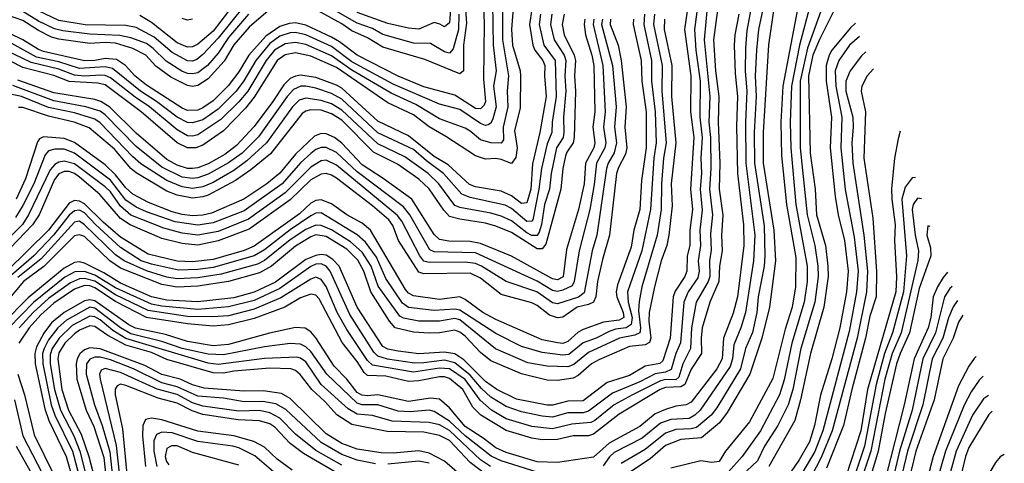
# Model space of a CAD drawing. Header units: inches. Extents: x 990535 to 1117859, y 769386 to 892122.
# Tile 950 of 1056: x 1071417 to 1075248, y 872563 to 874289. Entities that reach past the tile are written whole.
import ezdxf

# ---------------------------------------------------------------- set-up
doc = ezdxf.new("R2010")
doc.units = ezdxf.units.IN
doc.header["$MEASUREMENT"] = 0
doc.layers.add('B0877', color=7, linetype='Continuous')

msp = doc.modelspace()

# ---------------------------------------------------------------- linework, layer by layer
at = {"layer": 'B0877', "color": 5}
for points, elevation in [([(1074156.8, 874510), (1074117, 874210), (1074124.7, 874090), (1074137.7, 873990), (1074134, 873890), (1074141.4, 873730), (1074138.4, 873630), (1074152.3, 873527.7), (1074147.1, 873450), (1074150.2, 873390), (1074140.3, 873330), (1074136.9, 873270), (1074102.1, 873190), (1074072.8, 873090), (1074068.3, 873050), (1074069.8, 872990), (1074030, 872929.2), (1074004.9, 872870), (1073990, 872859.9), (1073930, 872858.5), (1073908.4, 872850), (1073750, 872754.6), (1073650, 872676.9), (1073630, 872669.7), (1073570, 872669.4), (1073510, 872655.1), (1073450, 872655), (1073410, 872660.6), (1073310, 872691.1), (1073210.7, 872750.7), (1073180.8, 872780.8), (1073141.2, 872850), (1073090, 872893.2), (1073070, 872899.8), (1073050, 872899.5), (1072970, 872884.1), (1072930, 872881.6), (1072841.8, 872901.8), (1072770, 872904.7), (1072756.8, 872916.8), (1072730, 872958.9), (1072672.4, 873032.4), (1072582.5, 873202.5), (1072570, 873217.1), (1072550, 873221.5), (1072510, 873207.3), (1072449.2, 873170.8), (1072330, 873126.3), (1072230, 873101.2), (1072170, 873096.8), (1072070, 873105.7), (1071910, 873130.3), (1071790, 873191.8), (1071710, 873245.7), (1071690, 873253.2), (1071670, 873254.5), (1071630, 873239.9), (1071550, 873185.4), (1071499.4, 873140.6), (1071454, 873090), (1071414.5, 873030)], 5380), ([(1074036.4, 874476.4), (1074003.2, 874250), (1074027.9, 874070), (1074027.6, 873930), (1074039.5, 873830), (1074027, 873630), (1074034.8, 873550), (1074024, 873470), (1074024, 873410), (1074013.5, 873370), (1074012.4, 873310), (1074005.1, 873290), (1073967.9, 873232.1), (1073959.6, 873210), (1073947.8, 873050), (1073918.9, 872961.1), (1073908.1, 872951.9), (1073850, 872940.6), (1073790, 872905.1), (1073702.7, 872877.3), (1073610, 872806.2), (1073550, 872804.7), (1073490, 872788.6), (1073470, 872788.8), (1073350, 872812.9), (1073273.9, 872850), (1073230, 872881.1), (1073145.6, 872965.6), (1073110, 872989.2), (1073070, 872995.5), (1072970, 872989.4), (1072890, 872999.3), (1072850, 873007.2), (1072830, 873017.1), (1072730.8, 873170), (1072659.7, 873330), (1072635.9, 873355.9), (1072610, 873372.1), (1072590, 873375.3), (1072570, 873371.8), (1072530, 873355.3), (1072412.2, 873267.8), (1072330, 873229.2), (1072250, 873207.2), (1072110, 873190.6), (1071990, 873197.8), (1071930, 873210.7), (1071810, 873263.9), (1071744.2, 873304.2), (1071670, 873341.8), (1071650, 873346.7), (1071630, 873344.1), (1071590, 873322.5), (1071450, 873207.1), (1071350, 873105.9)], 5320), ([(1073142.6, 874450), (1073155.6, 874275.6), (1073143.3, 874190), (1073143.3, 874090), (1073130, 874077.9), (1072993.8, 874133.8), (1072830, 874181.2), (1072770, 874218.1), (1072710, 874244.7), (1072670, 874272.1), (1072550, 874338.9)], 4880), ([(1073125.7, 874310), (1073123.8, 874250), (1073104.2, 874175.8), (1073090, 874158.7), (1073070, 874163.6), (1073016, 874196), (1072950, 874197.1), (1072830, 874230.7), (1072790, 874254), (1072730, 874275.4), (1072510, 874401.7)], 4860), ([(1074618.9, 874391.4), (1074528.3, 874211.7), (1074503.5, 874150), (1074486.1, 874070), (1074492.1, 873770), (1074512.2, 873630), (1074517.6, 873530), (1074552.2, 873410), (1074561.5, 873330), (1074562.2, 873290), (1074545.7, 873170), (1074494.2, 872990), (1074455.5, 872810), (1074432.5, 872730), (1074332, 872550)], 5580), ([(1073220, 874370), (1073224.5, 874275.5), (1073222.2, 874057.8), (1073229, 873971), (1073224, 873956), (1073210, 873941.3), (1073190, 873943.2), (1073110, 873994.8), (1072990, 874027.6), (1072890, 874068.5), (1072730, 874150), (1072661.9, 874201.9), (1072630, 874220.9), (1072530, 874266.7), (1072490, 874276.1), (1072465.6, 874274.4), (1072430, 874261.7), (1072375.5, 874224.5), (1072309.4, 874150.6), (1072270, 874086.2), (1072228.7, 874031.3), (1072170, 873973.3), (1072130, 873945.4), (1072110, 873937), (1072070, 873935.1), (1072050, 873943.9), (1071910, 874034.2), (1071865.7, 874070), (1071829, 874110), (1071793.3, 874133.3), (1071750, 874138.1), (1071710, 874130.1), (1071669.1, 874129.1), (1071510, 874164.3), (1071490, 874172.5), (1071430, 874210.6), (1071330, 874258.6)], 4920), ([(1072430, 874361.9), (1072310, 874260.1), (1072250, 874190.2), (1072213.1, 874126.9), (1072150, 874058.5), (1072110, 874032.5), (1072090, 874029.2), (1072070, 874032.3), (1072005.3, 874065.3), (1071947.3, 874107.3), (1071907.5, 874150), (1071857.1, 874177.1), (1071790, 874196.9), (1071750, 874200), (1071690, 874196.6), (1071570, 874213.3), (1071541.1, 874221.1), (1071490, 874246.5), (1071430, 874285.1), (1071370, 874306.4)], 4880), ([(1074058, 874370), (1074042.9, 874250), (1074047.3, 874170), (1074064.4, 874050), (1074063.1, 873910), (1074072.3, 873830), (1074067.7, 873750), (1074069.9, 873690), (1074064.3, 873630), (1074072.3, 873547.7), (1074063.6, 873470), (1074065.7, 873410), (1074057.4, 873350), (1074060.9, 873310), (1074055, 873285), (1074018.1, 873230), (1074001.4, 873190), (1073987.9, 873032.1), (1073969.9, 872990.1), (1073952.2, 872927.8), (1073930, 872917.4), (1073888.9, 872911.1), (1073830, 872880.4), (1073723.6, 872836.4), (1073630, 872765.3), (1073610, 872759.1), (1073550, 872759.9), (1073490, 872743.1), (1073450, 872746.5), (1073370, 872762.8), (1073310, 872783.5), (1073250, 872820.9), (1073213.5, 872853.5), (1073170, 872906), (1073110, 872953.9), (1073070, 872963.9), (1072990, 872953.3), (1072952.7, 872952.7), (1072848.7, 872968.7), (1072810, 872980.2), (1072794.9, 872994.9), (1072701.6, 873141.6), (1072625.6, 873310), (1072610, 873329.9), (1072590, 873338.4), (1072570, 873337.4), (1072550, 873329.1), (1072430, 873242.9), (1072330, 873196.6), (1072230, 873171.6), (1072110, 873161.7), (1071970, 873174.1), (1071930, 873181.9), (1071790, 873245.9), (1071710, 873295.4), (1071670, 873309.4), (1071632, 873308), (1071592.8, 873287.2), (1071471, 873189), (1071374.7, 873090)], 5340), ([(1072259.8, 874360.2), (1072170, 874243.9), (1072110, 874193.8), (1072090, 874183), (1072070, 874181.3), (1072030, 874198.2), (1071930, 874278.3), (1071885.3, 874305.3)], 4820), ([(1074550.9, 874370), (1074481.7, 874178.3), (1074453.1, 874050), (1074453.2, 873790), (1074480.9, 873530), (1074510.7, 873410), (1074522.8, 873330), (1074523.2, 873290), (1074510.4, 873190), (1074456.5, 873010), (1074425.3, 872850), (1074407.5, 872790), (1074367.1, 872710), (1074315.2, 872630), (1074287.3, 872572.7), (1074204.5, 872495.5)], 5560), ([(1073256.8, 874350), (1073259.1, 874190), (1073270.8, 874090), (1073261, 874030), (1073271.2, 873950), (1073257.4, 873902.6), (1073250, 873885.8), (1073240.1, 873879.9), (1073230, 873876.4), (1073210, 873884.9), (1073130, 873939.9), (1073050, 873959.8), (1072870, 874037.5), (1072710, 874124.2), (1072630, 874184.5), (1072530, 874230.3), (1072490, 874238.7), (1072470, 874237.5), (1072430, 874224.6), (1072390, 874196.5), (1072336.4, 874130), (1072289.2, 874050.8), (1072259.2, 874010), (1072190, 873941.2), (1072130, 873899.4), (1072090, 873887.2), (1072070, 873888.7), (1072030, 873909), (1071950, 873970.9), (1071887.8, 874010), (1071778.4, 874098.4), (1071750, 874104.8), (1071650, 874098.6), (1071570, 874124.3), (1071483.2, 874143.2), (1071286.7, 874250)], 4940), ([(1073337.9, 874350), (1073330.7, 874250), (1073334.3, 874190), (1073364.2, 874090), (1073365.9, 874070), (1073363.8, 873943.8), (1073342.2, 873857.8), (1073353, 873790), (1073348, 873752), (1073330, 873729.5), (1073290, 873744.8), (1073270, 873748.5), (1073230, 873746.7), (1073190, 873759.6), (1073074.8, 873834.8), (1073010, 873871.3), (1072950, 873918.8), (1072850, 873965.8), (1072650, 874103.2), (1072550, 874146.1), (1072490, 874159.2), (1072450, 874152.4), (1072419.3, 874130), (1072330, 873986.8), (1072295.4, 873944.6), (1072210, 873856.3), (1072130, 873800.7), (1072102, 873790), (1072070, 873789.7), (1072030, 873809.2), (1071890.2, 873930.2), (1071750, 874035.4), (1071721.7, 874041.7), (1071610, 874048), (1071550, 874070.9), (1071430, 874102.8), (1071335.1, 874150)], 4980), ([(1073296.2, 874350), (1073295.1, 874210), (1073318.5, 874070), (1073313.2, 874010), (1073316, 873950), (1073297.6, 873870), (1073298.9, 873821.1), (1073290, 873808.1), (1073249.7, 873809.7), (1073210, 873820.7), (1073170, 873855.4), (1073150, 873866.7), (1073050, 873902.5), (1072958.3, 873958.3), (1072862.2, 874002.2), (1072710, 874091.8), (1072630, 874147.7), (1072530, 874191.9), (1072490, 874200.2), (1072450, 874194.8), (1072408.1, 874170), (1072376.6, 874130), (1072304.3, 874010), (1072270.5, 873969.5), (1072200.1, 873899.9), (1072110, 873840.3), (1072090, 873835.1), (1072070, 873836.9), (1072030, 873860.1), (1071922.7, 873950), (1071866.6, 873986.6), (1071770, 874062.7), (1071750, 874071.2), (1071732.6, 874072.6), (1071670, 874069.3), (1071630, 874072.2), (1071570, 874095.9), (1071461.6, 874121.6), (1071362.5, 874170)], 4960), ([(1073409.3, 874330), (1073401.1, 874270), (1073413.4, 874190), (1073421.2, 874170), (1073452.8, 874130), (1073460.8, 874110), (1073458.5, 874070), (1073465.6, 873990), (1073440.5, 873850), (1073412.7, 873727.3), (1073406, 873630), (1073390, 873576.3), (1073370, 873573.2), (1073330, 873603.6), (1073290, 873621.8), (1073190, 873639.1), (1073167.1, 873647.1), (1073083.7, 873723.7), (1073030, 873756.6), (1072930, 873837.1), (1072810, 873893.7), (1072670, 874021.8), (1072650, 874033.9), (1072570, 874063.6), (1072510, 874072.5), (1072490, 874069.3), (1072470, 874059.5), (1072445.1, 874034.9), (1072402.7, 873970), (1072330, 873873), (1072261.2, 873798.8), (1072215.8, 873764.2), (1072150, 873728.2), (1072110, 873712.4), (1072090, 873709.4), (1072070, 873710.2), (1072030, 873722.1), (1071990, 873745.2), (1071870, 873847.2), (1071768.1, 873948.1), (1071733.4, 873970), (1071710, 873977.6), (1071550, 874004.1), (1071410, 874054)], 5020), ([(1074093.2, 874350), (1074080.1, 874210), (1074101.8, 873990), (1074098.1, 873890), (1074104.4, 873830), (1074106.2, 873710), (1074100.9, 873630), (1074112.7, 873530), (1074105, 873455), (1074107.5, 873392.5), (1074100.5, 873350), (1074102, 873290), (1074095.1, 873270), (1074049.6, 873190), (1074030.4, 873090), (1074027.5, 873010), (1073997.4, 872950), (1073981.9, 872898.1), (1073970, 872887.5), (1073930, 872888.9), (1073910, 872884), (1073801.1, 872830), (1073730, 872790.2), (1073655.4, 872730), (1073638.7, 872721.3), (1073565.2, 872714.8), (1073490, 872697.6), (1073410, 872705.9), (1073310, 872735.9), (1073252.3, 872770), (1073208.1, 872808.1), (1073150, 872888.7), (1073090, 872930), (1073050, 872933.7), (1072950, 872917.3), (1072790, 872944.2), (1072770, 872963.2), (1072690, 873083), (1072653, 873150), (1072610, 873251.1), (1072590, 873277.5), (1072570, 873286.5), (1072550, 873279.9), (1072433.8, 873206.2), (1072330, 873162), (1072230, 873137.2), (1072167.5, 873132.5), (1072070, 873134.7), (1071917.2, 873157.2), (1071790, 873218.1), (1071710, 873271.2), (1071670, 873282.3), (1071650, 873281.1), (1071614.4, 873265.6), (1071530, 873203.8), (1071470, 873150), (1071415.4, 873090)], 5360), ([(1072307.6, 874310), (1072230, 874219.2), (1072190, 874158.6), (1072147.4, 874110), (1072110, 874082.4), (1072090, 874077.4), (1072070, 874079.5), (1072048.3, 874088.3), (1071987.3, 874127.3), (1071937, 874177), (1071910, 874195.6), (1071850, 874218), (1071807.2, 874227.2), (1071690, 874232.1), (1071584.7, 874244.7), (1071552.8, 874252.8), (1071490, 874283.5), (1071430, 874321)], 4860), ([(1072290, 874343.1), (1072190, 874216.6), (1072130, 874152.7), (1072106.6, 874133.4), (1072090, 874127.1), (1072070, 874128.2), (1072010, 874161.2), (1071940.6, 874220.6), (1071870, 874258.2), (1071830, 874265.6), (1071671.5, 874268.5), (1071570, 874285.1), (1071490, 874323.2)], 4840), ([(1073093.8, 874330), (1073090, 874276.4), (1073070, 874260.2), (1073051.7, 874271.7), (1073030, 874277.8), (1072970, 874251.4), (1072930, 874255.4), (1072850, 874273.6), (1072730, 874317)], 4840), ([(1074262.2, 874330), (1074246.6, 874246.6), (1074240.6, 874179.4), (1074239.3, 874090), (1074246, 874010), (1074240.8, 873890), (1074242.9, 873730), (1074277, 873450), (1074271.8, 873350), (1074240.4, 873150), (1074222.3, 873090), (1074195.7, 873024.3), (1074189.8, 872970), (1074180.8, 872939.2), (1074064.4, 872770), (1074043.7, 872750), (1074022.1, 872737.9), (1073950, 872733), (1073910, 872719.6), (1073838.6, 872661.4), (1073730, 872605.1), (1073711.9, 872588.1), (1073687.4, 872552.6)], 5440), ([(1074307.8, 874330), (1074292, 874250), (1074283.9, 874170), (1074279.2, 874070), (1074282.2, 873990), (1074275.2, 873850), (1074276, 873730), (1074313.8, 873486.2), (1074316.6, 873370), (1074313.1, 873330), (1074290.3, 873210), (1074285.5, 873150), (1074267.6, 873072.4), (1074241.6, 873010), (1074221.5, 872930), (1074130, 872778.4), (1074107.9, 872750), (1074050, 872702), (1074030, 872697), (1073970, 872694.2), (1073930, 872680.2), (1073850, 872616.8), (1073757.9, 872562.1)], 5460), ([(1074354.4, 874350), (1074329.8, 874190.2), (1074309.4, 873850), (1074309.5, 873730), (1074351.7, 873470), (1074357.5, 873350), (1074333.7, 873170), (1074304.3, 873050), (1074257.9, 872910), (1074170, 872761.1), (1074139.4, 872720.6), (1074070, 872661.6), (1073990, 872655.1), (1073930, 872632.1), (1073870, 872580.8), (1073793, 872530)], 5480), ([(1074443.3, 874330), (1074386.8, 874030), (1074378.4, 873890), (1074380.9, 873760.9), (1074400.6, 873570), (1074437, 873363), (1074435.8, 873250), (1074422.3, 873170), (1074395, 873085), (1074347.5, 872892.5), (1074256, 872724), (1074163.8, 872610), (1074138.7, 872570), (1074110, 872566.1), (1074067.1, 872572.9), (1073950, 872544.5)], 5520), ([(1074493.8, 874350), (1074450.4, 874189.5), (1074419.5, 874030), (1074414.4, 873890), (1074416.9, 873790), (1074437, 873570), (1074481.4, 873330), (1074480.3, 873270), (1074469.6, 873190), (1074420.8, 873030), (1074391.9, 872888.1), (1074373.5, 872830), (1074299.3, 872690), (1074227.8, 872590), (1074175.2, 872530)], 5540), ([(1073716.3, 874290), (1073714.2, 874270), (1073745, 874190), (1073756.9, 874130), (1073776.9, 873950), (1073771.4, 873870), (1073779.3, 873790), (1073774.4, 873765.6), (1073746.4, 873713.6), (1073739.4, 873690), (1073712.2, 873450), (1073684.4, 873355.6), (1073664.6, 873270), (1073658.3, 873210), (1073650.1, 873190), (1073630, 873180.2), (1073586.4, 873170), (1073530, 873131.7), (1073510, 873128.9), (1073478.8, 873138.8), (1073430, 873176.9), (1073410, 873187.1), (1073290, 873219.2), (1073210, 873283.4), (1073170, 873302.3), (1072990, 873299.7), (1072970, 873306.8), (1072891.2, 873430), (1072868.5, 873488.5), (1072852.8, 873510), (1072790, 873565), (1072650, 873671.7), (1072630, 873684.4), (1072610, 873690.5), (1072590, 873688.2), (1072550, 873665.2), (1072470, 873587.9), (1072310, 873473.6), (1072190, 873427.9), (1072110, 873412), (1072050, 873418.2), (1071970, 873437.4), (1071847.5, 873490), (1071810, 873515.9), (1071728.9, 873608.9), (1071650, 873676.1), (1071630, 873690.5), (1071610, 873697.8), (1071590, 873698), (1071570, 873688.4), (1071552.7, 873667.3), (1071492.7, 873530), (1071467.5, 873490), (1071234.8, 873250)], 5180), ([(1073684.6, 874290), (1073681.3, 874270), (1073723.1, 874110), (1073737.3, 873950), (1073730.7, 873870), (1073739.7, 873810), (1073730.1, 873770.1), (1073706.6, 873730), (1073700.5, 873710), (1073662.3, 873450), (1073643.9, 873390), (1073613.3, 873226.7), (1073590.9, 873209.1), (1073510, 873183.6), (1073490, 873187.8), (1073429.5, 873229.5), (1073310, 873269.6), (1073213.8, 873330), (1073190, 873340.2), (1073150, 873345.7), (1073010, 873343.6), (1072990, 873349.2), (1072973.4, 873370), (1072904.6, 873504.6), (1072886.7, 873526.7), (1072650, 873722.5), (1072610, 873741.6), (1072590, 873739.9), (1072550, 873715.1), (1072450, 873614.6), (1072307.3, 873512.7), (1072190, 873464.4), (1072110, 873450), (1072050, 873458.6), (1071978.2, 873478.2), (1071850, 873528.3), (1071810, 873563.1), (1071770, 873618.4), (1071750, 873638.7), (1071630, 873727.3), (1071590, 873738.5), (1071570, 873734.8), (1071554.1, 873725.9), (1071535.7, 873704.3), (1071451.3, 873530), (1071427.6, 873492.4), (1071330, 873395.5)], 5160), ([(1073925.8, 874290), (1073924.1, 874250), (1073954.7, 874110), (1073952.8, 873990), (1073969.7, 873810), (1073951.4, 873650), (1073955.8, 873564.2), (1073942.1, 873450), (1073934.5, 873410), (1073912.8, 873350), (1073886.5, 873250), (1073865.9, 873150), (1073864.5, 873115.5), (1073872.5, 873050), (1073867, 873033), (1073850, 873023.8), (1073790, 873018), (1073670, 872966), (1073641.5, 872950), (1073590, 872904.7), (1073570, 872894.4), (1073510, 872885.7), (1073470, 872886.4), (1073370, 872911.5), (1073250, 872962), (1073210, 872993.5), (1073150, 873057.3), (1073130, 873073.5), (1073110, 873081.3), (1073050, 873070.9), (1073010, 873069.3), (1072950, 873073.3), (1072878, 873090), (1072855.9, 873115.9), (1072783, 873230), (1072756.4, 873310), (1072733.4, 873353.4), (1072690, 873396), (1072610, 873445.2), (1072570, 873451.3), (1072550, 873444), (1072490, 873408.2), (1072396.4, 873330), (1072350, 873304.2), (1072230, 873270.3), (1072110, 873252.7), (1072030, 873248.4), (1071970, 873259.2), (1071810, 873322.7), (1071767.6, 873350), (1071670, 873445.2), (1071650, 873452.2), (1071630, 873447.8), (1071511.1, 873328.9), (1071431.8, 873270), (1071365.3, 873190)], 5280), ([(1073805.3, 874290), (1073804.2, 874270), (1073835.2, 874130), (1073838, 874050), (1073854, 873930), (1073854.5, 873790), (1073836.3, 873663.7), (1073829.6, 873550), (1073807, 873470), (1073796.4, 873403.6), (1073743.2, 873256.8), (1073738.1, 873230), (1073740.9, 873210), (1073764.9, 873150), (1073768.2, 873130), (1073750, 873119.7), (1073688.6, 873111.4), (1073610, 873083.1), (1073590, 873073), (1073550, 873036.2), (1073530, 873029.5), (1073510, 873031.1), (1073450, 873043.3), (1073270, 873122.2), (1073218.8, 873150), (1073150, 873200.8), (1073130, 873210.8), (1073050, 873199.7), (1072950, 873214.7), (1072930, 873224.8), (1072918.6, 873238.6), (1072782.5, 873470), (1072750, 873496.8), (1072690, 873529.3), (1072630, 873571.7), (1072590, 873587.7), (1072570, 873585.1), (1072550, 873574.3), (1072506.3, 873533.7), (1072330, 873407.5), (1072290, 873391.3), (1072170, 873356.4), (1072090, 873346.2), (1072030, 873348.9), (1071916.8, 873376.8), (1071810, 873443.2), (1071741.6, 873501.6), (1071670, 873572.1), (1071650, 873583.1), (1071630, 873585.3), (1071610, 873574.3), (1071530, 873470), (1071368.6, 873311.4)], 5220), ([(1073487.7, 874310), (1073482.5, 874270), (1073497, 874210), (1073534.9, 874150), (1073541.8, 874130), (1073538.2, 874070), (1073541.8, 874010), (1073532.8, 873910), (1073534.1, 873850), (1073531, 873830), (1073505.9, 873790), (1073485.4, 873690), (1073478.8, 873630), (1073459.1, 873570), (1073447.8, 873492.2), (1073438.5, 873461.5), (1073430, 873449.6), (1073410, 873449.3), (1073390, 873459.4), (1073330, 873505.6), (1073290, 873523.8), (1073250, 873535.9), (1073130, 873557.7), (1073110, 873566.3), (1073047.5, 873650), (1073007, 873690), (1072915.2, 873755.2), (1072810, 873805.7), (1072670, 873936.8), (1072630, 873961.3), (1072590, 873974.6), (1072530, 873983.8), (1072504.4, 873975.6), (1072478.2, 873950), (1072378, 873810), (1072300.5, 873739.5), (1072250, 873702.4), (1072170, 873655.9), (1072130, 873638.2), (1072090, 873631.9), (1072050, 873637.9), (1071990, 873662.7), (1071888.4, 873728.4), (1071855.8, 873755.8), (1071730, 873887.1), (1071710, 873901.1), (1071630, 873926.2), (1071530, 873947.6), (1071424, 873990), (1071381.7, 873998.3)], 5060), ([(1073848.2, 874310), (1073844.9, 874270), (1073875.7, 874130), (1073875.6, 874050), (1073889.3, 873930), (1073893.3, 873810), (1073884.7, 873750), (1073870.9, 873550), (1073838.3, 873390), (1073781.5, 873230), (1073784.2, 873190), (1073800.2, 873130), (1073796.5, 873103.5), (1073776.2, 873090), (1073735.3, 873084.7), (1073710, 873076.3), (1073660.4, 873050), (1073610, 873031.3), (1073553.2, 872986.8), (1073530, 872983.8), (1073450, 872993.8), (1073370, 873016.8), (1073270, 873067.6), (1073130, 873159.1), (1073110, 873162.9), (1073030, 873157.3), (1072930, 873169.2), (1072906.5, 873186.5), (1072841.6, 873281.6), (1072805.1, 873365.1), (1072762.8, 873422.8), (1072730, 873451.8), (1072590, 873537.3), (1072570, 873536.3), (1072550, 873525.8), (1072470, 873471.3), (1072370, 873393.9), (1072330, 873369.8), (1072170, 873324.9), (1072110, 873316.3), (1072034.5, 873314.5), (1071930, 873337.3), (1071890, 873351.1), (1071810, 873402.6), (1071711.7, 873491.7), (1071670, 873537.2), (1071650, 873547.6), (1071630, 873544.6), (1071610, 873528.6), (1071549.1, 873450), (1071472.1, 873370), (1071385.2, 873294.8)], 5240), ([(1073443.2, 874310), (1073438.7, 874270), (1073456.4, 874190), (1073500.8, 874130), (1073504.1, 873990), (1073488.6, 873890), (1073487.2, 873850), (1073470, 873805.2), (1073446.7, 873710), (1073437.1, 873630), (1073413.7, 873510), (1073410, 873504.6), (1073390, 873503.5), (1073330, 873554.3), (1073306.6, 873566.6), (1073170, 873597.1), (1073137.5, 873610), (1073066.7, 873690), (1072999.6, 873739.6), (1072950, 873783.1), (1072810, 873848.9), (1072670, 873979.6), (1072630, 874001.8), (1072570, 874022.8), (1072530, 874030.4), (1072510.5, 874029.5), (1072482.9, 874017), (1072457.6, 873990), (1072346.8, 873833.2), (1072282.4, 873770), (1072230, 873731.4), (1072150, 873687.6), (1072110, 873673), (1072090, 873670.4), (1072050, 873676.7), (1071970, 873715.5), (1071870, 873795.7), (1071750, 873918.4), (1071730, 873933.3), (1071674.6, 873950), (1071550, 873973.2), (1071390, 874033.1)], 5040), ([(1073651.5, 874290), (1073648.2, 874270), (1073686.4, 874110), (1073695.3, 873930), (1073688.4, 873870), (1073697.4, 873810), (1073693.7, 873790), (1073661.7, 873730), (1073652.8, 873647.2), (1073634.8, 873550), (1073593.3, 873390), (1073574, 873270), (1073566.4, 873253.6), (1073530, 873236.2), (1073510, 873231.6), (1073490, 873235.4), (1073430, 873271.2), (1073190, 873381.8), (1073030, 873386.2), (1073013, 873393), (1072935.7, 873530), (1072910, 873561.2), (1072730, 873697.4), (1072650, 873772), (1072610, 873791.3), (1072590, 873791.8), (1072570, 873783.7), (1072550, 873768.6), (1072510, 873732.1), (1072438.7, 873650), (1072290, 873544.7), (1072170, 873498.7), (1072110, 873489.6), (1072022.5, 873502.6), (1071910, 873540.7), (1071870, 873558.8), (1071830, 873587), (1071770, 873664.1), (1071630, 873769.1), (1071590, 873785.1), (1071554.6, 873785.4), (1071530, 873778), (1071516.9, 873763.1), (1071472.8, 873650), (1071430, 873565.7), (1071400.8, 873519.2)], 5140), ([(1073616.2, 874290), (1073613.3, 874270), (1073617.9, 874230), (1073643.7, 874150), (1073650.6, 874110), (1073654.5, 873930), (1073647.3, 873870), (1073655.4, 873810), (1073650.3, 873790), (1073619, 873730), (1073613.1, 873650), (1073591.6, 873550), (1073544.7, 873395.3), (1073531.9, 873288.1), (1073510, 873276.5), (1073490, 873280.2), (1073330, 873368.3), (1073210, 873418.5), (1073170, 873425.2), (1073086.5, 873426.5), (1073050, 873434.1), (1073030, 873453.5), (1072942.5, 873590), (1072831.5, 873671.5), (1072750, 873724.3), (1072670, 873808.3), (1072641.7, 873830), (1072610, 873844.5), (1072590, 873845.9), (1072564.8, 873835.2), (1072490, 873765.2), (1072430, 873692.1), (1072378.3, 873650), (1072288.9, 873590), (1072163.6, 873536.4), (1072130, 873528.1), (1072090, 873525.5), (1072050, 873530.3), (1072010, 873541.8), (1071918.1, 873578.1), (1071858.1, 873610), (1071830, 873635), (1071790, 873685.3), (1071750, 873724.5), (1071630, 873811.4), (1071590, 873827), (1071510, 873833), (1071494.7, 873825.3), (1071486.2, 873813.8), (1071439.7, 873670), (1071403.8, 873590)], 5120), ([(1073887, 874310), (1073883.7, 874270), (1073917.1, 874110), (1073915.4, 874010), (1073932.3, 873810), (1073922, 873750), (1073913.7, 873650), (1073913, 873550), (1073897.8, 873450), (1073837.3, 873250), (1073827, 873193), (1073824.5, 873155.5), (1073832.9, 873090), (1073829.6, 873070.4), (1073810, 873061.7), (1073750.4, 873049.6), (1073630, 872994.6), (1073572.6, 872947.4), (1073550, 872938.4), (1073470, 872940.4), (1073393.8, 872953.8), (1073268.9, 873008.9), (1073130, 873120.6), (1073110, 873126.5), (1073050, 873116.1), (1072970, 873116.5), (1072910, 873127.2), (1072895.6, 873135.6), (1072811.7, 873251.7), (1072785.2, 873330), (1072750, 873384.8), (1072704.9, 873424.9), (1072630, 873471), (1072590, 873488), (1072570, 873489.6), (1072530, 873472.3), (1072470, 873432.8), (1072370, 873352.1), (1072342.1, 873337.9), (1072200.9, 873299.1), (1072110, 873285.1), (1072030, 873280.5), (1071990, 873286.8), (1071910, 873311.2), (1071823.3, 873350), (1071790, 873374.3), (1071670, 873491), (1071650, 873505.2), (1071630, 873501.3), (1071501.2, 873358.8), (1071410, 873285.7)], 5260), ([(1073535, 874310), (1073528, 874270), (1073535.8, 874230), (1073574.3, 874150), (1073579.5, 874130), (1073575.2, 874070), (1073579.2, 874010), (1073575, 873830), (1073570.5, 873810), (1073546.3, 873773.7), (1073541.2, 873758.7), (1073530.5, 873710), (1073522.5, 873630), (1073464.2, 873415.8), (1073450, 873397), (1073430, 873397.4), (1073330, 873460.8), (1073270, 873485), (1073230, 873497.2), (1073130, 873512.3), (1073090, 873523.4), (1073067.4, 873547.4), (1073010.3, 873630.3), (1072970, 873668), (1072886.5, 873726.5), (1072793.5, 873773.5), (1072670, 873897.8), (1072630, 873922.6), (1072590, 873936.5), (1072550, 873938.5), (1072530, 873932.8), (1072516.6, 873923.4), (1072393.1, 873766.9), (1072316, 873704), (1072257.1, 873662.9), (1072150, 873605.9), (1072130, 873599), (1072090, 873594.7), (1072030, 873605.6), (1071990, 873621.6), (1071870, 873692.6), (1071849.3, 873710), (1071785.6, 873785.6), (1071687.7, 873867.7), (1071629.7, 873889.7), (1071530, 873913.2), (1071430, 873946.9), (1071413.3, 873946.7)], 5080), ([(1074215.6, 874310), (1074198.9, 874230), (1074196.4, 874190), (1074200.6, 874079.4), (1074210.2, 873990.2), (1074205.4, 873874.6), (1074210.2, 873690), (1074233.1, 873490), (1074234.7, 873410), (1074209.3, 873210.7), (1074192.9, 873147.1), (1074154.9, 873050), (1074150.2, 872970), (1074129.9, 872930.1), (1074030, 872801.1), (1074010, 872790.2), (1073970, 872785.2), (1073930, 872772.9), (1073890, 872755.2), (1073830, 872705.9), (1073710, 872640.9), (1073650, 872586.9), (1073510, 872566.3), (1073430, 872568.5), (1073310, 872605), (1073270, 872623.4), (1073221, 872661), (1073150, 872705.7), (1073090, 872778.3), (1073050, 872812.3), (1073015.8, 872815.8), (1072930, 872803.4), (1072810, 872829.4), (1072770, 872825.1), (1072748, 872828), (1072730, 872838.3), (1072689.4, 872890), (1072640.9, 872940.9), (1072570, 873051.1), (1072550, 873074.1), (1072528.4, 873088.4), (1072490, 873090.7), (1072388.7, 873068.7), (1072230, 873025.1), (1072170, 873020.2), (1072070, 873036.9), (1071984, 873064), (1071868.1, 873088.1), (1071841.5, 873101.5), (1071710, 873194.7), (1071690, 873199.3), (1071670, 873195), (1071590, 873149), (1071541.3, 873110), (1071510.8, 873069.2), (1071483.3, 873016.7), (1071476.7, 872990), (1071477.8, 872950), (1071515.1, 872775.1), (1071531.3, 872730), (1071597.7, 872590), (1071626, 872490)], 5420), ([(1072090, 874290.2), (1072070, 874286.9), (1072050, 874293)], 4780), ([(1074668.9, 874275.5), (1074650, 874257.2), (1074577, 874170), (1074565.9, 874150), (1074554.8, 874110), (1074555.4, 874050), (1074575.7, 873910), (1074570.3, 873790), (1074590, 873601.3), (1074601.8, 873530), (1074626.5, 873430), (1074640.9, 873310), (1074633.7, 873230), (1074607.8, 873090), (1074576.8, 872970), (1074532.5, 872827.5), (1074510, 872710), (1074490, 872646.7), (1074450, 872576.7), (1074404.9, 872510)], 5620), ([(1074685.1, 874223.7), (1074646.1, 874190), (1074604.1, 874130), (1074589.8, 874090), (1074592.4, 874030), (1074615.8, 873910), (1074612.2, 873790), (1074628.3, 873628.3), (1074663.1, 873443.1), (1074679.1, 873310), (1074673.3, 873230), (1074644, 873076), (1074541.2, 872690), (1074510.6, 872609.4), (1074464.4, 872530)], 5640), ([(1074709.1, 874164.1), (1074692.2, 874147.8), (1074647.8, 874090), (1074631, 874049), (1074631.8, 874010), (1074658.6, 873910), (1074660.2, 873870), (1074655, 873810), (1074658.4, 873730), (1074700.8, 873450), (1074715.2, 873310), (1074712.2, 873230), (1074674.9, 873050), (1074577.6, 872690), (1074534.8, 872585.2), (1074496.9, 872510)], 5660), ([(1074739.2, 874097.7), (1074714.6, 874070), (1074693, 874030), (1074690.6, 874010), (1074708.1, 873930), (1074700.7, 873750), (1074736.7, 873516.7), (1074751, 873309), (1074748.8, 873210), (1074724.6, 873135.4), (1074708.4, 873050), (1074654.6, 872850), (1074622.4, 872710), (1074556.5, 872543.5)], 5680), ([(1074842.3, 873854.4), (1074834.6, 873825.4), (1074820.8, 873750), (1074809.6, 873630.4), (1074810.4, 873590), (1074822.9, 873490), (1074820.4, 873430), (1074828.1, 873288.1), (1074825.2, 873230), (1074715.5, 872850), (1074689.7, 872690), (1074631.4, 872510)], 5720), ([(1074902.3, 873675.1), (1074890, 873673.4), (1074862.7, 873637.3), (1074848.9, 873591.1), (1074867.1, 873370), (1074855.4, 873230), (1074812.3, 873070), (1074782.2, 872990), (1074749, 872870), (1074704.2, 872630), (1074657, 872490)], 5740), ([(1074925.2, 873591.9), (1074910, 873594.1), (1074893, 873570), (1074889, 873550), (1074900.8, 873450), (1074914.3, 873390), (1074911.7, 873351.7), (1074846.5, 873070), (1074811.4, 872990), (1074782.9, 872890), (1074728.8, 872610), (1074688.2, 872490)], 5760), ([(1074959.2, 873484.8), (1074950, 873486.9), (1074946.2, 873450), (1074961.2, 873401.2), (1074961.9, 873370), (1074916.7, 873243.3), (1074879.3, 873070), (1074842.1, 872990), (1074829, 872950), (1074783.7, 872756.3), (1074757.2, 872610), (1074727.1, 872510)], 5780), ([(1075027, 873306), (1075010, 873285.8), (1074987.9, 873250), (1074971.5, 873210), (1074962, 873130), (1074952, 873090), (1074897.6, 872970), (1074858.7, 872790), (1074787.4, 872510)], 5820), ([(1075045.5, 873251), (1075036.5, 873243.5), (1075015.2, 873210), (1074979.9, 873070), (1074930.6, 872970), (1074889.3, 872770), (1074840.7, 872610), (1074807.1, 872472.9)], 5840), ([(1073430, 872528.3), (1073290, 872572.1), (1073251.3, 872591.3), (1073150, 872670.5), (1073090, 872727.6), (1073030, 872765.1), (1073010, 872769.4), (1072936.2, 872763.9), (1072890, 872765.5), (1072810, 872790.6), (1072750, 872790.5), (1072730, 872796.8), (1072611.9, 872910), (1072550, 872997.8), (1072530, 873016.1), (1072510, 873026.9), (1072470, 873029.4), (1072370, 873015.6), (1072210, 872984.8), (1072150, 872987.2), (1072050, 873009.4), (1071970, 873036.7), (1071850, 873066.7), (1071810, 873090), (1071710, 873166.7), (1071690, 873170), (1071599.6, 873120.4), (1071565.2, 873090), (1071530, 873042.9), (1071512, 873010), (1071506.4, 872990), (1071507.2, 872950), (1071539.7, 872790), (1071554.5, 872750), (1071622.5, 872610), (1071685.8, 872370)], 5440), ([(1075065.6, 873196.1), (1075048.3, 873171.7), (1075030.9, 873129.1), (1075008.4, 873050), (1074967.5, 872970), (1074931.2, 872790), (1074871.5, 872610), (1074836, 872464)], 5860), ([(1073249.2, 872550), (1073210, 872577), (1073090, 872690.1), (1073050, 872712.8), (1073010, 872722.1), (1072867, 872727), (1072790, 872749), (1072730, 872754.2), (1072695.4, 872775.4), (1072590, 872869.9), (1072530, 872958.2), (1072510, 872972.5), (1072496.1, 872976.1), (1072370, 872971), (1072190, 872947.7), (1072150, 872952.8), (1071830, 873047.9), (1071779.9, 873079.9), (1071730, 873121.2), (1071710, 873133.1), (1071690, 873135), (1071621.5, 873098.5), (1071571.4, 873050), (1071543.3, 873010), (1071535.5, 872984.5), (1071536.1, 872950), (1071552.7, 872850), (1071576.7, 872770), (1071628, 872670), (1071651.7, 872610), (1071703.8, 872403.8)], 5460), ([(1075086.8, 873139.4), (1075070, 873112.5), (1075048.4, 873050), (1075008.8, 872970), (1074975.3, 872810), (1074903.7, 872610), (1074857.8, 872422.2)], 5880), ([(1073230, 872520.9), (1073170, 872566.2), (1073090, 872651.2), (1073050, 872671.6), (1072990, 872684.2), (1072846.7, 872686.7), (1072710, 872713.9), (1072651.2, 872751.2), (1072604.1, 872804.1), (1072553.7, 872850), (1072508.4, 872908.4), (1072490, 872923.9), (1072471.7, 872930), (1072390, 872933), (1072250, 872921.3), (1072210, 872914), (1072170, 872914.6), (1071990, 872967.1), (1071930, 872993.7), (1071830, 873022.8), (1071760.3, 873060.3), (1071710, 873095.6), (1071690, 873097.7), (1071650, 873080.9), (1071630, 873067.2), (1071593, 873030), (1071570, 872993.1), (1071565.5, 872970), (1071581.9, 872850), (1071607.4, 872770), (1071656, 872676), (1071686.1, 872590), (1071702.3, 872530)], 5480), ([(1073150, 872502), (1073070, 872571.6), (1073010, 872602), (1072970, 872611.6), (1072870, 872602.5), (1072823.2, 872603.2), (1072730, 872618.1), (1072670, 872639.7), (1072610, 872677.2), (1072470, 872815.4), (1072435.2, 872835.2), (1072364.5, 872844.5), (1072290, 872844.1), (1072134.8, 872854.8), (1072090, 872868.4), (1072041.2, 872890), (1071970, 872909), (1071903.7, 872943.7), (1071730, 873008.7), (1071690, 873012), (1071670, 873003.8), (1071651.4, 872988.6), (1071640.5, 872970), (1071636.4, 872950), (1071639.6, 872890), (1071676.2, 872770), (1071705.8, 872705.8), (1071745, 872585), (1071755.3, 872490)], 5520), ([(1072801.6, 872561.6), (1072730, 872575.1), (1072670, 872596.9), (1072590, 872644.2), (1072452.3, 872772.3), (1072413.8, 872793.8), (1072363.8, 872803.8), (1072290, 872801.8), (1072210, 872816.8), (1072110, 872823.8), (1072030, 872861.1), (1071970, 872876.3), (1071859.9, 872930), (1071770, 872965), (1071730, 872975.9), (1071710, 872975.9), (1071690, 872967.9), (1071677.2, 872950), (1071675.8, 872910), (1071708.5, 872790), (1071737.8, 872710), (1071767.5, 872607.5), (1071778.7, 872510)], 5540), ([(1075138.1, 872978.4), (1075130, 872970.6), (1075110, 872940.5), (1075070, 872865), (1074971.4, 872590), (1074908.3, 872351.7)], 5920), ([(1071410.5, 872910), (1071436.6, 872830), (1071473.1, 872673.2), (1071550, 872518.7)], 5380), ([(1072670, 872555.7), (1072570, 872612.7), (1072490, 872676.2), (1072430, 872738.7), (1072390, 872759.5), (1072350, 872768.8), (1072270, 872765.7), (1072130, 872785.4), (1072090, 872798.7), (1072030, 872830.9), (1071951.8, 872851.8), (1071810, 872916.1), (1071750, 872931.6), (1071734.7, 872925.3), (1071727.9, 872910), (1071730.4, 872890), (1071792.1, 872632.1), (1071804.3, 872524.3)], 5560), ([(1075165.9, 872901.9), (1075150, 872886.2), (1075118.7, 872841.3), (1075091.3, 872788.7), (1075018.5, 872610), (1074943.8, 872350)], 5940), ([(1072670, 872513.9), (1072521.7, 872601.7), (1072470, 872639.9), (1072410, 872704.1), (1072390, 872716.5), (1072350, 872728.1), (1072267.3, 872732.7), (1072130, 872752.8), (1072087.7, 872767.7), (1072030, 872797.5), (1071956.1, 872816.1), (1071830, 872865.9), (1071810, 872870.5), (1071796.1, 872863.9), (1071788.7, 872851.3), (1071788.6, 872830), (1071816.8, 872696.8), (1071833.2, 872533.2)], 5580), ([(1075186.4, 872827.3), (1075166.7, 872813.3), (1075124.5, 872750), (1075060.7, 872610), (1075038.1, 872530)], 5960), ([(1071397.3, 872810), (1071429, 872670), (1071543.6, 872450)], 5360), ([(1075200.4, 872765.6), (1075187.3, 872752.7), (1075110, 872624.5), (1075096.3, 872590), (1075082.7, 872530)], 5980), ([(1072477, 872537), (1072419.3, 872579.3), (1072370, 872626), (1072328.2, 872648.2), (1072250, 872670.3), (1072110, 872687.9), (1071970, 872731.9), (1071930, 872738.7), (1071906.2, 872733.8), (1071896.2, 872710), (1071895.6, 872670), (1071907.2, 872550)], 5620), ([(1072405.1, 872530), (1072331.7, 872591.7), (1072270, 872623.3), (1072246.3, 872630), (1072110, 872648.1), (1072010, 872681), (1071970, 872683.6), (1071950, 872675.1), (1071939.7, 872650), (1071939.5, 872610), (1071950.7, 872550.7)], 5640), ([(1071403.4, 872630), (1071510, 872440.8)], 5340), ([(1072270, 872556.4), (1072090, 872605.4), (1072030, 872631.2), (1072008.4, 872631.6), (1071990, 872621.1), (1071983.7, 872590), (1071988.4, 872570), (1071997.4, 872557.4)], 5660), ([(1075247.8, 872597.1), (1075231.9, 872588.1), (1075213.4, 872566.6), (1075180.7, 872510)], 6020), ([(1073010, 872563), (1072970, 872571.5), (1072850, 872560.2)], 5540)]:
    msp.add_lwpolyline(points, dxfattribs=dict(at, elevation=elevation))

doc.saveas('drawing.dxf')
